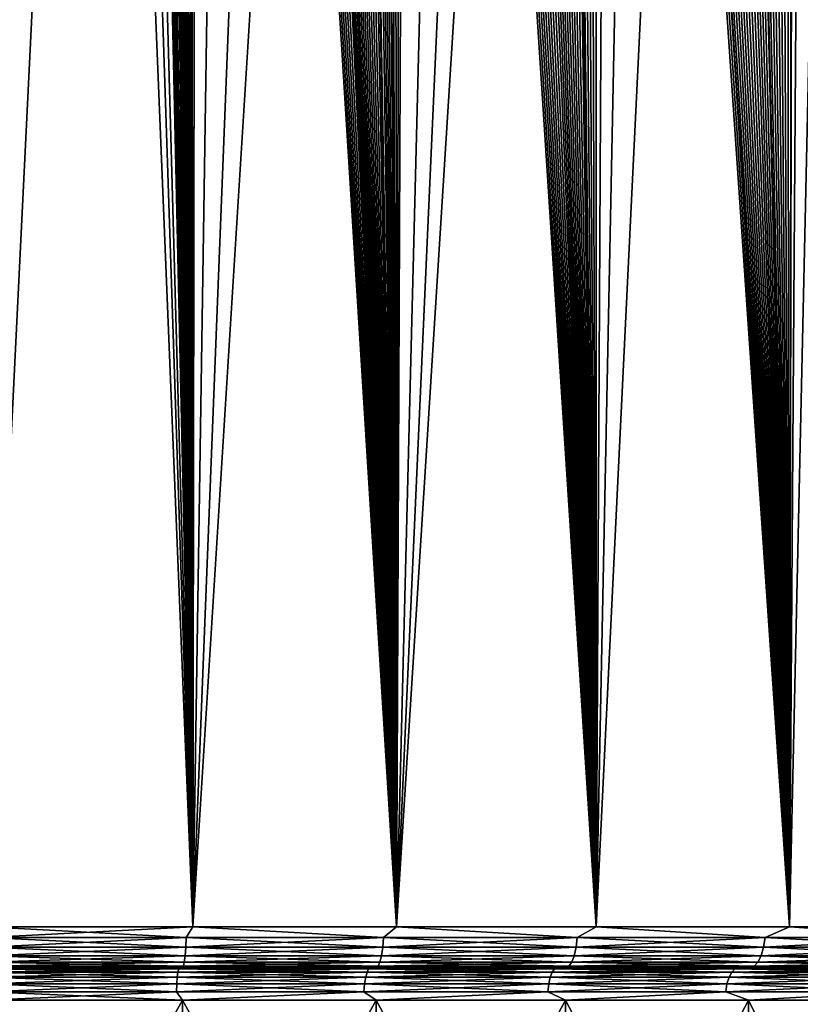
# Model space of a CAD drawing. Header units: metres. Extents: x -92 to 264, y -100 to 50.
# Tile 210 of 656: x 0 to 10, y -64 to -52. Entities that reach past the tile are written whole.
import ezdxf

# ---------------------------------------------------------------- set-up
doc = ezdxf.new("R2010")
doc.units = ezdxf.units.M
doc.layers.add('solid_21062050_01', color=7, linetype='CONTINUOUS')

msp = doc.modelspace()

# ---------------------------------------------------------------- linework, layer by layer
at = {"layer": 'solid_21062050_01'}
for points in [[(0.807608, -1.072466, 20.490723), (0, -1.07707, 20.503769), (2.529191, -63, 20.375505)], [(0, -1.07707, 20.503769), (0, -63, 20.503769), (2.529191, -63, 20.375505)], [(1.615576, -22.081369, 20.451513), (0.807608, -1.072466, 20.490723), (2.529191, -63, 20.375505)], [(1.618555, -22.162535, 20.451321), (1.615576, -22.081369, 20.451513), (2.529191, -63, 20.375505)], [(1.629219, -22.252762, 20.450626), (1.618555, -22.162535, 20.451321), (2.529191, -63, 20.375505)], [(1.649341, -22.351664, 20.449305), (1.629219, -22.252762, 20.450626), (2.529191, -63, 20.375505)], [(1.680578, -22.458652, 20.44722), (1.649341, -22.351664, 20.449305), (2.529191, -63, 20.375505)], [(1.724211, -22.5732, 20.444241), (1.680578, -22.458652, 20.44722), (2.529191, -63, 20.375505)], [(1.781227, -22.69512, 20.440233), (1.724211, -22.5732, 20.444241), (2.529191, -63, 20.375505)], [(1.852278, -22.824327, 20.435057), (1.781227, -22.69512, 20.440233), (2.529191, -63, 20.375505)], [(1.937688, -22.960897, 20.428564), (1.852278, -22.824327, 20.435057), (2.529191, -63, 20.375505)], [(1.98584, -23.032024, 20.424774), (1.937688, -22.960897, 20.428564), (2.529191, -63, 20.375505)], [(2.037652, -23.105083, 20.420591), (1.98584, -23.032024, 20.424774), (2.529191, -63, 20.375505)], [(2.093132, -23.180124, 20.415991), (2.037652, -23.105083, 20.420591), (2.529191, -63, 20.375505)], [(2.15232, -23.257267, 20.410948), (2.093132, -23.180124, 20.415991), (2.529191, -63, 20.375505)], [(2.2152, -23.336475, 20.405434), (2.15232, -23.257267, 20.410948), (2.529191, -63, 20.375505)], [(2.281844, -23.417936, 20.399416), (2.2152, -23.336475, 20.405434), (2.529191, -63, 20.375505)], [(2.352238, -23.501638, 20.392864), (2.281844, -23.417936, 20.399416), (2.529191, -63, 20.375505)], [(2.426438, -23.587692, 20.385738), (2.352238, -23.501638, 20.392864), (2.529191, -63, 20.375505)], [(2.50451, -23.676249, 20.378002), (2.426438, -23.587692, 20.385738), (2.529191, -63, 20.375505)], [(2.586435, -23.767273, 20.369617), (2.50451, -23.676249, 20.378002), (2.529191, -63, 20.375505)], [(2.586435, -23.767273, 20.369617), (2.529191, -63, 20.375505), (5.032434, -63, 19.992023)], [(2.672366, -23.861013, 20.360529), (2.586435, -23.767273, 20.369617), (5.032434, -63, 19.992023)], [(2.762257, -23.957424, 20.3507), (2.672366, -23.861013, 20.360529), (5.032434, -63, 19.992023)], [(2.856255, -24.056698, 20.340071), (2.762257, -23.957424, 20.3507), (5.032434, -63, 19.992023)], [(2.954439, -24.158958, 20.328583), (2.856255, -24.056698, 20.340071), (5.032434, -63, 19.992023)], [(3.056816, -24.26421, 20.316183), (2.954439, -24.158958, 20.328583), (5.032434, -63, 19.992023)], [(3.163632, -24.372744, 20.30279), (3.056816, -24.26421, 20.316183), (5.032434, -63, 19.992023)], [(3.237249, -24.446869, 20.293287), (3.163632, -24.372744, 20.30279), (5.032434, -63, 19.992023)], [(3.312871, -24.52249, 20.283295), (3.237249, -24.446869, 20.293287), (5.032434, -63, 19.992023)], [(3.39061, -24.59972, 20.272778), (3.312871, -24.52249, 20.283295), (5.032434, -63, 19.992023)], [(3.451978, -24.660358, 20.264299), (3.39061, -24.59972, 20.272778), (5.032434, -63, 19.992023)], [(3.470426, -24.678535, 20.261721), (3.451978, -24.660358, 20.264299), (5.032434, -63, 19.992023)], [(3.552298, -24.758907, 20.250107), (3.470426, -24.678535, 20.261721), (5.032434, -63, 19.992023)], [(3.63636, -24.840969, 20.237894), (3.552298, -24.758907, 20.250107), (5.032434, -63, 19.992023)], [(3.722726, -24.924822, 20.225042), (3.63636, -24.840969, 20.237894), (5.032434, -63, 19.992023)], [(3.811267, -25.010365, 20.211546), (3.722726, -24.924822, 20.225042), (5.032434, -63, 19.992023)], [(3.902071, -25.097668, 20.197369), (3.811267, -25.010365, 20.211546), (5.032434, -63, 19.992023)], [(3.9953, -25.186874, 20.182457), (3.902071, -25.097668, 20.197369), (5.032434, -63, 19.992023)], [(4.091006, -25.278032, 20.166771), (3.9953, -25.186874, 20.182457), (5.032434, -63, 19.992023)], [(4.189055, -25.371038, 20.150307), (4.091006, -25.278032, 20.166771), (5.032434, -63, 19.992023)], [(4.289625, -25.466036, 20.133003), (4.189055, -25.371038, 20.150307), (5.032434, -63, 19.992023)], [(4.392908, -25.563177, 20.11479), (4.289625, -25.466036, 20.133003), (5.032434, -63, 19.992023)], [(4.498802, -25.662397, 20.095654), (4.392908, -25.563177, 20.11479), (5.032434, -63, 19.992023)], [(4.57992, -25.738167, 20.080677), (4.498802, -25.662397, 20.095654), (5.032434, -63, 19.992023)], [(4.662602, -25.815178, 20.065125), (4.57992, -25.738167, 20.080677), (5.032434, -63, 19.992023)], [(4.746945, -25.893499, 20.048964), (4.662602, -25.815178, 20.065125), (5.032434, -63, 19.992023)], [(4.83299, -25.973167, 20.032166), (4.746945, -25.893499, 20.048964), (5.032434, -63, 19.992023)], [(4.848822, -25.987806, 20.029041), (4.83299, -25.973167, 20.032166), (5.032434, -63, 19.992023)], [(4.920574, -26.054071, 20.014746), (4.848822, -25.987806, 20.029041), (5.032434, -63, 19.992023)], [(5.009782, -26.136272, 19.996668), (4.920574, -26.054071, 20.014746), (5.032434, -63, 19.992023)], [(5.100728, -26.219849, 19.97789), (5.009782, -26.136272, 19.996668), (5.032434, -63, 19.992023)], [(5.100728, -26.219849, 19.97789), (5.032434, -63, 19.992023), (7.484039, -63, 19.357264)], [(5.193527, -26.304876, 19.958366), (5.100728, -26.219849, 19.97789), (7.484039, -63, 19.357264)], [(5.288185, -26.391371, 19.938072), (5.193527, -26.304876, 19.958366), (7.484039, -63, 19.357264)], [(5.384532, -26.479223, 19.917021), (5.288185, -26.391371, 19.938072), (7.484039, -63, 19.357264)], [(5.482687, -26.568514, 19.895164), (5.384532, -26.479223, 19.917021), (7.484039, -63, 19.357264)], [(5.582788, -26.659325, 19.872448), (5.482687, -26.568514, 19.895164), (7.484039, -63, 19.357264)], [(5.684971, -26.751743, 19.848812), (5.582788, -26.659325, 19.872448), (7.484039, -63, 19.357264)], [(5.789186, -26.845753, 19.824242), (5.684971, -26.751743, 19.848812), (7.484039, -63, 19.357264)], [(5.895273, -26.941257, 19.798744), (5.789186, -26.845753, 19.824242), (7.484039, -63, 19.357264)], [(6.003388, -27.038355, 19.772253), (5.895273, -26.941257, 19.798744), (7.484039, -63, 19.357264)], [(6.091453, -27.117239, 19.750299), (6.003388, -27.038355, 19.772253), (7.484039, -63, 19.357264)], [(6.181004, -27.19725, 19.727625), (6.091453, -27.117239, 19.750299), (7.484039, -63, 19.357264)], [(6.268562, -27.27528, 19.705116), (6.181004, -27.19725, 19.727625), (7.484039, -63, 19.357264)], [(6.364461, -27.360615, 19.680073), (6.268562, -27.27528, 19.705116), (7.484039, -63, 19.357264)], [(6.458215, -27.443895, 19.655197), (6.364461, -27.360615, 19.680073), (7.484039, -63, 19.357264)], [(6.553437, -27.528299, 19.629534), (6.458215, -27.443895, 19.655197), (7.484039, -63, 19.357264)], [(6.650229, -27.613882, 19.603033), (6.553437, -27.528299, 19.629534), (7.484039, -63, 19.357264)], [(6.748692, -27.700693, 19.575645), (6.650229, -27.613882, 19.603033), (7.484039, -63, 19.357264)], [(6.848882, -27.788767, 19.547331), (6.748692, -27.700693, 19.575645), (7.484039, -63, 19.357264)], [(6.950545, -27.877991, 19.518139), (6.848882, -27.788767, 19.547331), (7.484039, -63, 19.357264)], [(7.053728, -27.96839, 19.488033), (6.950545, -27.877991, 19.518139), (7.484039, -63, 19.357264)], [(7.158555, -28.060017, 19.456955), (7.053728, -27.96839, 19.488033), (7.484039, -63, 19.357264)], [(7.265151, -28.152925, 19.424839), (7.158555, -28.060017, 19.456955), (7.484039, -63, 19.357264)], [(7.373638, -28.247173, 19.391621), (7.265151, -28.152925, 19.424839), (7.484039, -63, 19.357264)], [(7.484101, -28.3428, 19.357244), (7.373638, -28.247173, 19.391621), (7.484039, -63, 19.357264)], [(10.630312, -28.262224, -27.123569), (12.132521, -63, -26.354912), (9.858859, -63, -27.470192)], [(10.096617, -28.854662, -27.366699), (10.630312, -28.262224, -27.123569), (9.858859, -63, -27.470192)], [(7.484101, -28.3428, 19.357244), (7.484039, -63, 19.357264), (9.85886, -63, 18.47773)], [(7.577428, -28.42346, 19.327761), (7.484101, -28.3428, 19.357244), (9.85886, -63, 18.47773)], [(7.671914, -28.505003, 19.297503), (7.577428, -28.42346, 19.327761), (9.85886, -63, 18.47773)], [(7.689631, -28.520275, 19.291782), (7.671914, -28.505003, 19.297503), (9.85886, -63, 18.47773)], [(7.767651, -28.58746, 19.26642), (7.689631, -28.520275, 19.291782), (9.85886, -63, 18.47773)], [(7.864728, -28.670864, 19.234468), (7.767651, -28.58746, 19.26642), (9.85886, -63, 18.47773)], [(7.963237, -28.755249, 19.201593), (7.864728, -28.670864, 19.234468), (9.85886, -63, 18.47773)], [(8.063266, -28.840649, 19.167746), (7.963237, -28.755249, 19.201593), (9.85886, -63, 18.47773)], [(8.164897, -28.927095, 19.132872), (8.063266, -28.840649, 19.167746), (9.85886, -63, 18.47773)], [(9.930309, -29.018612, -27.439398), (10.096617, -28.854662, -27.366699), (9.858859, -63, -27.470192)], [(8.267888, -29.014523, 19.097033), (8.164897, -28.927095, 19.132872), (9.85886, -63, 18.47773)], [(8.372154, -29.102903, 19.060234), (8.267888, -29.014523, 19.097033), (9.85886, -63, 18.47773)], [(9.102906, -29.72447, -27.780067), (9.930309, -29.018612, -27.439398), (9.858859, -63, -27.470192)], [(8.477813, -29.19227, 19.022415), (8.372154, -29.102903, 19.060234), (9.85886, -63, 18.47773)], [(8.584979, -29.282656, 18.983509), (8.477813, -29.19227, 19.022415), (9.85886, -63, 18.47773)], [(8.693769, -29.37409, 18.943445), (8.584979, -29.282656, 18.983509), (9.85886, -63, 18.47773)], [(8.788395, -29.453325, 18.908131), (8.693769, -29.37409, 18.943445), (9.85886, -63, 18.47773)], [(8.884367, -29.533373, 18.871868), (8.788395, -29.453325, 18.908131), (9.85886, -63, 18.47773)], [(8.981692, -29.614244, 18.834633), (8.884367, -29.533373, 18.871868), (9.85886, -63, 18.47773)], [(9.080059, -29.695877, 18.796526), (8.981692, -29.614244, 18.834633), (9.85886, -63, 18.47773)], [(9.102906, -29.72447, -27.780067), (9.858859, -63, -27.470192), (7.484039, -63, -28.349724)], [(8.144034, -30.36755, -28.13253), (9.102906, -29.72447, -27.780067), (7.484039, -63, -28.349724)], [(9.103132, -29.71501, 18.787519), (9.080059, -29.695877, 18.796526), (9.85886, -63, 18.47773)], [(9.179501, -29.778275, 18.757517), (9.103132, -29.71501, 18.787519), (9.85886, -63, 18.47773)], [(9.280115, -29.861454, 18.717546), (9.179501, -29.778275, 18.757517), (9.85886, -63, 18.47773)], [(9.382001, -29.945435, 18.676558), (9.280115, -29.861454, 18.717546), (9.85886, -63, 18.47773)], [(9.485252, -30.030231, 18.634485), (9.382001, -29.945435, 18.676558), (9.85886, -63, 18.47773)], [(9.589965, -30.115866, 18.591269), (9.485252, -30.030231, 18.634485), (9.85886, -63, 18.47773)], [(9.696233, -30.202351, 18.546839), (9.589965, -30.115866, 18.591269), (9.85886, -63, 18.47773)], [(9.80415, -30.289707, 18.501131), (9.696233, -30.202351, 18.546839), (9.85886, -63, 18.47773)], [(9.913457, -30.377914, 18.454226), (9.80415, -30.289707, 18.501131), (9.85886, -63, 18.47773)], [(7.658526, -30.638628, -28.294275), (8.144034, -30.36755, -28.13253), (7.484039, -63, -28.349724)], [(9.913457, -30.377914, 18.454226), (9.85886, -63, 18.47773), (12.132522, -63, 17.36245)], [(10.023926, -30.466948, 18.406191), (9.913457, -30.377914, 18.454226), (12.132522, -63, 17.36245)], [(7.052505, -30.935223, -28.480854), (7.658526, -30.638628, -28.294275), (7.484039, -63, -28.349724)], [(7.052505, -30.935223, -28.480854), (7.484039, -63, -28.349724), (5.032434, -63, -28.984484)], [(6.457175, -31.187443, -28.647936), (7.052505, -30.935223, -28.480854), (5.032434, -63, -28.984484)], [(5.82923, -31.416578, -28.807135), (6.457175, -31.187443, -28.647936), (5.032434, -63, -28.984484)], [(5.169127, -31.621832, -28.955996), (5.82923, -31.416578, -28.807135), (5.032434, -63, -28.984484)], [(4.477622, -31.80216, -29.09198), (5.169127, -31.621832, -28.955996), (5.032434, -63, -28.984484)], [(4.477622, -31.80216, -29.09198), (5.032434, -63, -28.984484), (2.529191, -63, -29.367966)], [(3.756184, -31.955986, -29.21244), (4.477622, -31.80216, -29.09198), (2.529191, -63, -29.367966)], [(3.005246, -32.083076, -29.314943), (3.756184, -31.955986, -29.21244), (2.529191, -63, -29.367966)], [(1.509627, -32.248524, -29.450609), (3.005246, -32.083076, -29.314943), (2.529191, -63, -29.367966)], [(1.509627, -32.248524, -29.450609), (2.529191, -63, -29.367966), (0, -63, -29.496231)], [(0, -32.304062, -29.496231), (1.509627, -32.248524, -29.450609), (0, -63, -29.496231)], [(0, -63.128902, -29.479328), (0, -63, -29.496231), (2.529191, -63, -29.367966)], [(0, -63.128902, -29.479328), (2.529191, -63, -29.367966), (2.448772, -63.128902, -29.359028)], [(2.448772, -63.128902, 20.366568), (2.529191, -63, 20.375505), (0, -63, 20.503769)], [(2.448772, -63.128902, 20.366568), (0, -63, 20.503769), (0, -63.128902, 20.486868)], [(2.448772, -63.128902, -29.359028), (2.529191, -63, -29.367966), (4.87396, -63.128902, -28.999285)], [(4.87396, -63.128902, 20.006824), (2.529191, -63, 20.375505), (2.448772, -63.128902, 20.366568)], [(4.87396, -63.128902, -28.999285), (2.529191, -63, -29.367966), (5.032434, -63, -28.984484)], [(4.87396, -63.128902, 20.006824), (5.032434, -63, 19.992023), (2.529191, -63, 20.375505)], [(4.87396, -63.128902, -28.999285), (5.032434, -63, -28.984484), (7.252211, -63.128902, -28.403564)], [(7.252211, -63.128902, 19.411104), (5.032434, -63, 19.992023), (4.87396, -63.128902, 20.006824)], [(7.252211, -63.128902, -28.403564), (5.032434, -63, -28.984484), (7.484039, -63, -28.349724)], [(7.252211, -63.128902, 19.411104), (7.484039, -63, 19.357264), (5.032434, -63, 19.992023)], [(7.252211, -63.128902, -28.403564), (7.484039, -63, -28.349724), (9.560617, -63.128902, -27.577602)], [(9.560617, -63.128902, 18.585142), (7.484039, -63, 19.357264), (7.252211, -63.128902, 19.411104)], [(9.560617, -63.128902, -27.577602), (7.484039, -63, -28.349724), (9.858859, -63, -27.470192)], [(9.560617, -63.128902, 18.585142), (9.85886, -63, 18.47773), (7.484039, -63, 19.357264)], [(9.560617, -63.128902, -27.577602), (9.858859, -63, -27.470192), (11.776951, -63.128902, -26.529356)], [(11.776951, -63.128902, 17.536896), (9.85886, -63, 18.47773), (9.560617, -63.128902, 18.585142)], [(11.776951, -63.128902, -26.529356), (9.858859, -63, -27.470192), (12.132521, -63, -26.354912)], [(11.776951, -63.128902, 17.536896), (12.132522, -63, 17.36245), (9.85886, -63, 18.47773)], [(0, -63.128902, 20.486868), (0, -63.24966, 20.436979), (2.443882, -63.24966, 20.316919)], [(2.448772, -63.128902, 20.366568), (0, -63.128902, 20.486868), (2.443882, -63.24966, 20.316919)], [(2.448772, -63.128902, -29.359028), (2.443882, -63.24966, -29.30938), (0, -63.24966, -29.42944)], [(0, -63.128902, -29.479328), (2.448772, -63.128902, -29.359028), (0, -63.24966, -29.42944)], [(2.448772, -63.128902, 20.366568), (2.443882, -63.24966, 20.316919), (4.864228, -63.24966, 19.957893)], [(4.87396, -63.128902, -28.999285), (4.864228, -63.24966, -28.950354), (2.443882, -63.24966, -29.30938)], [(2.448772, -63.128902, -29.359028), (4.87396, -63.128902, -28.999285), (2.443882, -63.24966, -29.30938)], [(4.87396, -63.128902, 20.006824), (2.448772, -63.128902, 20.366568), (4.864228, -63.24966, 19.957893)], [(4.87396, -63.128902, 20.006824), (4.864228, -63.24966, 19.957893), (7.237729, -63.24966, 19.363363)], [(7.252211, -63.128902, -28.403564), (7.237729, -63.24966, -28.355824), (4.864228, -63.24966, -28.950354)], [(4.87396, -63.128902, -28.999285), (7.252211, -63.128902, -28.403564), (4.864228, -63.24966, -28.950354)], [(7.252211, -63.128902, 19.411104), (4.87396, -63.128902, 20.006824), (7.237729, -63.24966, 19.363363)], [(7.252211, -63.128902, 19.411104), (7.237729, -63.24966, 19.363363), (9.541526, -63.24966, 18.539051)], [(9.560617, -63.128902, -27.577602), (9.541526, -63.24966, -27.531511), (7.237729, -63.24966, -28.355824)], [(7.252211, -63.128902, -28.403564), (9.560617, -63.128902, -27.577602), (7.237729, -63.24966, -28.355824)], [(9.560617, -63.128902, 18.585142), (7.252211, -63.128902, 19.411104), (9.541526, -63.24966, 18.539051)], [(9.560617, -63.128902, 18.585142), (9.541526, -63.24966, 18.539051), (11.753433, -63.24966, 17.492897)], [(11.776951, -63.128902, -26.529356), (11.753433, -63.24966, -26.485357), (9.541526, -63.24966, -27.531511)], [(9.560617, -63.128902, -27.577602), (11.776951, -63.128902, -26.529356), (9.541526, -63.24966, -27.531511)], [(11.776951, -63.128902, 17.536896), (9.560617, -63.128902, 18.585142), (11.753433, -63.24966, 17.492897)], [(0, -63.24966, 20.436979), (0, -63.353367, 20.357508), (2.436092, -63.353367, 20.237831)], [(2.443882, -63.24966, 20.316919), (0, -63.24966, 20.436979), (2.436092, -63.353367, 20.237831)], [(2.443882, -63.24966, -29.30938), (2.436092, -63.353367, -29.230291), (0, -63.353367, -29.349968)], [(0, -63.24966, -29.42944), (2.443882, -63.24966, -29.30938), (0, -63.353367, -29.349968)], [(2.443882, -63.24966, 20.316919), (2.436092, -63.353367, 20.237831), (4.848724, -63.353367, 19.879951)], [(4.864228, -63.24966, -28.950354), (4.848724, -63.353367, -28.872412), (2.436092, -63.353367, -29.230291)], [(2.443882, -63.24966, -29.30938), (4.864228, -63.24966, -28.950354), (2.436092, -63.353367, -29.230291)], [(4.864228, -63.24966, 19.957893), (2.443882, -63.24966, 20.316919), (4.848724, -63.353367, 19.879951)], [(4.864228, -63.24966, 19.957893), (4.848724, -63.353367, 19.879951), (7.214659, -63.353367, 19.287315)], [(7.237729, -63.24966, -28.355824), (7.214659, -63.353367, -28.279776), (4.848724, -63.353367, -28.872412)], [(4.864228, -63.24966, -28.950354), (7.237729, -63.24966, -28.355824), (4.848724, -63.353367, -28.872412)], [(7.237729, -63.24966, 19.363363), (4.864228, -63.24966, 19.957893), (7.214659, -63.353367, 19.287315)], [(7.237729, -63.24966, 19.363363), (7.214659, -63.353367, 19.287315), (9.511114, -63.353367, 18.46563)], [(9.541526, -63.24966, -27.531511), (9.511114, -63.353367, -27.45809), (7.214659, -63.353367, -28.279776)], [(7.237729, -63.24966, -28.355824), (9.541526, -63.24966, -27.531511), (7.214659, -63.353367, -28.279776)], [(9.541526, -63.24966, 18.539051), (7.237729, -63.24966, 19.363363), (9.511114, -63.353367, 18.46563)], [(9.541526, -63.24966, 18.539051), (9.511114, -63.353367, 18.46563), (11.715971, -63.353367, 17.42281)], [(11.753433, -63.24966, -26.485357), (11.715971, -63.353367, -26.41527), (9.511114, -63.353367, -27.45809)], [(9.541526, -63.24966, -27.531511), (11.753433, -63.24966, -26.485357), (9.511114, -63.353367, -27.45809)], [(11.753433, -63.24966, 17.492897), (9.541526, -63.24966, 18.539051), (11.715971, -63.353367, 17.42281)], [(0, -63.353367, 20.357508), (0, -63.432949, 20.253883), (2.425935, -63.432949, 20.134705)], [(2.436092, -63.353367, 20.237831), (0, -63.353367, 20.357508), (2.425935, -63.432949, 20.134705)], [(2.436092, -63.353367, -29.230291), (2.425935, -63.432949, -29.127165), (0, -63.432949, -29.246344)], [(0, -63.353367, -29.349968), (2.436092, -63.353367, -29.230291), (0, -63.432949, -29.246344)], [(2.436092, -63.353367, 20.237831), (2.425935, -63.432949, 20.134705), (4.828507, -63.432949, 19.778316)], [(4.848724, -63.353367, -28.872412), (4.828507, -63.432949, -28.770777), (2.425935, -63.432949, -29.127165)], [(2.436092, -63.353367, -29.230291), (4.848724, -63.353367, -28.872412), (2.425935, -63.432949, -29.127165)], [(4.848724, -63.353367, 19.879951), (2.436092, -63.353367, 20.237831), (4.828507, -63.432949, 19.778316)], [(4.848724, -63.353367, 19.879951), (4.828507, -63.432949, 19.778316), (7.184579, -63.432949, 19.188152)], [(7.214659, -63.353367, -28.279776), (7.184579, -63.432949, -28.180613), (4.828507, -63.432949, -28.770777)], [(4.848724, -63.353367, -28.872412), (7.214659, -63.353367, -28.279776), (4.828507, -63.432949, -28.770777)], [(7.214659, -63.353367, 19.287315), (4.848724, -63.353367, 19.879951), (7.184579, -63.432949, 19.188152)], [(7.214659, -63.353367, 19.287315), (7.184579, -63.432949, 19.188152), (9.471458, -63.432949, 18.369892)], [(9.511114, -63.353367, -27.45809), (9.471458, -63.432949, -27.362354), (7.184579, -63.432949, -28.180613)], [(7.214659, -63.353367, -28.279776), (9.511114, -63.353367, -27.45809), (7.184579, -63.432949, -28.180613)], [(9.511114, -63.353367, 18.46563), (7.214659, -63.353367, 19.287315), (9.471458, -63.432949, 18.369892)], [(9.511114, -63.353367, 18.46563), (9.471458, -63.432949, 18.369892), (11.667123, -63.432949, 17.331421)], [(11.715971, -63.353367, -26.41527), (11.667123, -63.432949, -26.323881), (9.471458, -63.432949, -27.362354)], [(9.511114, -63.353367, -27.45809), (11.715971, -63.353367, -26.41527), (9.471458, -63.432949, -27.362354)], [(11.715971, -63.353367, 17.42281), (9.511114, -63.353367, 18.46563), (11.667123, -63.432949, 17.331421)], [(0, -63.432949, 20.253883), (0, -63.482964, 20.133179), (2.414104, -63.482964, 20.014582)], [(2.425935, -63.432949, 20.134705), (0, -63.432949, 20.253883), (2.414104, -63.482964, 20.014582)], [(2.425935, -63.432949, -29.127165), (2.414104, -63.482964, -29.007042), (0, -63.482964, -29.125639)], [(0, -63.432949, -29.246344), (2.425935, -63.432949, -29.127165), (0, -63.482964, -29.125639)], [(0, -63.482964, 20.133179), (0, -63.5, 20.003769), (1.278031, -63.5, 19.970461)], [(2.414104, -63.482964, 20.014582), (0, -63.482964, 20.133179), (1.278031, -63.5, 19.970461)], [(2.414104, -63.482964, -29.007042), (1.277993, -63.5, -28.962923), (0, -63.5, -28.996231)], [(0, -63.482964, -29.125639), (2.414104, -63.482964, -29.007042), (0, -63.5, -28.996231)], [(2.439321, -63.5, 18.776232), (1.278031, -63.5, 19.970461), (0, -63.5, 20.003769)], [(0, -63.5, 18.90377), (2.439321, -63.5, 18.776232), (0, -63.5, 20.003769)], [(0, -63.5, -27.896231), (0, -63.5, -28.996231), (1.277993, -63.5, -28.962923)], [(2.439334, -63.5, -27.768692), (0, -63.5, -27.896231), (1.277993, -63.5, -28.962923)], [(0, -63.513523, -27.793108), (0, -63.5, -27.896231), (2.439334, -63.5, -27.768692)], [(0, -63.513523, -27.793108), (2.439334, -63.5, -27.768692), (2.356906, -63.513523, -27.673578)], [(2.356906, -63.513523, 18.681118), (2.439321, -63.5, 18.776232), (0, -63.5, 18.90377)], [(2.356906, -63.513523, 18.681118), (0, -63.5, 18.90377), (0, -63.513523, 18.800648)], [(2.414104, -63.482964, -29.007042), (2.553959, -63.5, -28.862701), (1.277993, -63.5, -28.962923)], [(2.439334, -63.5, -27.768692), (1.277993, -63.5, -28.962923), (2.553959, -63.5, -28.862701)], [(2.414104, -63.482964, 20.014582), (1.278031, -63.5, 19.970461), (2.554034, -63.5, 19.870232)], [(2.439321, -63.5, 18.776232), (2.554034, -63.5, 19.870232), (1.278031, -63.5, 19.970461)], [(2.356906, -63.513523, -27.673578), (2.439334, -63.5, -27.768692), (4.689627, -63.513523, -27.316219)], [(4.689627, -63.513523, 18.323759), (2.439321, -63.5, 18.776232), (2.356906, -63.513523, 18.681118)], [(2.425935, -63.432949, 20.134705), (2.414104, -63.482964, 20.014582), (4.804959, -63.482964, 19.659931)], [(4.828507, -63.432949, -28.770777), (4.804959, -63.482964, -28.652393), (2.414104, -63.482964, -29.007042)], [(2.425935, -63.432949, -29.127165), (4.828507, -63.432949, -28.770777), (2.414104, -63.482964, -29.007042)], [(2.414104, -63.482964, 20.014582), (2.554034, -63.5, 19.870232), (3.82576, -63.5, 19.70322)], [(4.804959, -63.482964, 19.659931), (2.414104, -63.482964, 20.014582), (3.82576, -63.5, 19.70322)], [(2.414104, -63.482964, -29.007042), (4.804959, -63.482964, -28.652393), (2.553959, -63.5, -28.862701)], [(4.828507, -63.432949, 19.778316), (2.425935, -63.432949, 20.134705), (4.804959, -63.482964, 19.659931)], [(2.439321, -63.5, 18.776232), (4.859278, -63.5, 18.393646), (2.554034, -63.5, 19.870232)], [(4.689627, -63.513523, 18.323759), (4.859278, -63.5, 18.393646), (2.439321, -63.5, 18.776232)], [(2.439334, -63.5, -27.768692), (2.553959, -63.5, -28.862701), (3.825653, -63.5, -28.695698)], [(4.859301, -63.5, -27.386101), (2.439334, -63.5, -27.768692), (3.825653, -63.5, -28.695698)], [(4.689627, -63.513523, -27.316219), (2.439334, -63.5, -27.768692), (4.859301, -63.5, -27.386101)], [(4.804959, -63.482964, -28.652393), (3.825653, -63.5, -28.695698), (2.553959, -63.5, -28.862701)], [(4.859278, -63.5, 18.393646), (3.82576, -63.5, 19.70322), (2.554034, -63.5, 19.870232)], [(4.804959, -63.482964, -28.652393), (5.087665, -63.5, -28.462135), (3.825653, -63.5, -28.695698)], [(4.859301, -63.5, -27.386101), (3.825653, -63.5, -28.695698), (5.087665, -63.5, -28.462135)], [(4.804959, -63.482964, 19.659931), (3.82576, -63.5, 19.70322), (5.087783, -63.5, 19.46965)], [(4.859278, -63.5, 18.393646), (5.087783, -63.5, 19.46965), (3.82576, -63.5, 19.70322)], [(4.689627, -63.513523, -27.316219), (4.859301, -63.5, -27.386101), (6.974226, -63.513523, -26.724695)], [(6.974226, -63.513523, 17.732235), (4.859278, -63.5, 18.393646), (4.689627, -63.513523, 18.323759)], [(4.828507, -63.432949, 19.778316), (4.804959, -63.482964, 19.659931), (7.14954, -63.482964, 19.072645)], [(7.184579, -63.432949, -28.180613), (7.14954, -63.482964, -28.065105), (4.804959, -63.482964, -28.652393)], [(4.828507, -63.432949, -28.770777), (7.184579, -63.432949, -28.180613), (4.804959, -63.482964, -28.652393)], [(4.804959, -63.482964, 19.659931), (5.087783, -63.5, 19.46965), (6.335097, -63.5, 19.17054)], [(7.14954, -63.482964, 19.072645), (4.804959, -63.482964, 19.659931), (6.335097, -63.5, 19.17054)], [(4.804959, -63.482964, -28.652393), (7.14954, -63.482964, -28.065105), (5.087665, -63.5, -28.462135)], [(7.184579, -63.432949, 19.188152), (4.828507, -63.432949, 19.778316), (7.14954, -63.482964, 19.072645)], [(4.859278, -63.5, 18.393646), (7.225294, -63.5, 17.760342), (5.087783, -63.5, 19.46965)], [(6.974226, -63.513523, 17.732235), (7.225294, -63.5, 17.760342), (4.859278, -63.5, 18.393646)], [(4.859301, -63.5, -27.386101), (5.087665, -63.5, -28.462135), (6.334972, -63.5, -28.163033)], [(7.225319, -63.5, -26.752792), (4.859301, -63.5, -27.386101), (6.334972, -63.5, -28.163033)], [(6.974226, -63.513523, -26.724695), (4.859301, -63.5, -27.386101), (7.225319, -63.5, -26.752792)], [(7.14954, -63.482964, -28.065105), (6.334972, -63.5, -28.163033), (5.087665, -63.5, -28.462135)], [(7.225294, -63.5, 17.760342), (6.335097, -63.5, 19.17054), (5.087783, -63.5, 19.46965)], [(7.14954, -63.482964, -28.065105), (7.564903, -63.5, -27.799065), (6.334972, -63.5, -28.163033)], [(7.225319, -63.5, -26.752792), (6.334972, -63.5, -28.163033), (7.564903, -63.5, -27.799065)], [(7.14954, -63.482964, 19.072645), (6.335097, -63.5, 19.17054), (7.565031, -63.5, 18.806562)], [(7.225294, -63.5, 17.760342), (7.565031, -63.5, 18.806562), (6.335097, -63.5, 19.17054)], [(6.974226, -63.513523, -26.724695), (7.225319, -63.5, -26.752792), (9.18726, -63.513523, -25.905077)], [(9.18726, -63.513523, 16.912617), (7.225294, -63.5, 17.760342), (6.974226, -63.513523, 17.732235)], [(7.184579, -63.432949, 19.188152), (7.14954, -63.482964, 19.072645), (9.425267, -63.482964, 18.258377)], [(9.471458, -63.432949, -27.362354), (9.425267, -63.482964, -27.250837), (7.14954, -63.482964, -28.065105)], [(7.184579, -63.432949, -28.180613), (9.471458, -63.432949, -27.362354), (7.14954, -63.482964, -28.065105)], [(7.14954, -63.482964, 19.072645), (7.565031, -63.5, 18.806562), (8.774809, -63.5, 18.378477)], [(9.425267, -63.482964, 18.258377), (7.14954, -63.482964, 19.072645), (8.774809, -63.5, 18.378477)], [(7.14954, -63.482964, -28.065105), (9.425267, -63.482964, -27.250837), (7.564903, -63.5, -27.799065)], [(9.471458, -63.432949, 18.369892), (7.184579, -63.432949, 19.188152), (9.425267, -63.482964, 18.258377)], [(7.225294, -63.5, 17.760342), (9.512769, -63.5, 16.882879), (7.565031, -63.5, 18.806562)], [(9.18726, -63.513523, 16.912617), (9.512769, -63.5, 16.882879), (7.225294, -63.5, 17.760342)], [(7.225319, -63.5, -26.752792), (7.564903, -63.5, -27.799065), (8.774685, -63.5, -27.370985)], [(9.512793, -63.5, -25.87533), (7.225319, -63.5, -26.752792), (8.774685, -63.5, -27.370985)], [(9.18726, -63.513523, -25.905077), (7.225319, -63.5, -26.752792), (9.512793, -63.5, -25.87533)], [(9.425267, -63.482964, -27.250837), (8.774685, -63.5, -27.370985), (7.564903, -63.5, -27.799065)], [(9.512769, -63.5, 16.882879), (8.774809, -63.5, 18.378477), (7.565031, -63.5, 18.806562)], [(9.425267, -63.482964, -27.250837), (9.959909, -63.5, -26.88036), (8.774685, -63.5, -27.370985)], [(9.512793, -63.5, -25.87533), (8.774685, -63.5, -27.370985), (9.959909, -63.5, -26.88036)], [(9.425267, -63.482964, 18.258377), (8.774809, -63.5, 18.378477), (9.96003, -63.5, 17.887846)], [(9.512769, -63.5, 16.882879), (9.96003, -63.5, 17.887846), (8.774809, -63.5, 18.378477)], [(9.18726, -63.513523, -25.905077), (9.512793, -63.5, -25.87533), (11.30602, -63.513523, -24.865776)], [(11.30602, -63.513523, 15.873316), (9.512769, -63.5, 16.882879), (9.18726, -63.513523, 16.912617)], [(9.471458, -63.432949, 18.369892), (9.425267, -63.482964, 18.258377), (11.610223, -63.482964, 17.22497)], [(11.667123, -63.432949, -26.323881), (11.610223, -63.482964, -26.21743), (9.425267, -63.482964, -27.250837)], [(9.471458, -63.432949, -27.362354), (11.667123, -63.432949, -26.323881), (9.425267, -63.482964, -27.250837)], [(9.425267, -63.482964, 18.258377), (9.96003, -63.5, 17.887846), (11.117993, -63.5, 17.335855)], [(11.610223, -63.482964, 17.22497), (9.425267, -63.482964, 18.258377), (11.117993, -63.5, 17.335855)], [(9.425267, -63.482964, -27.250837), (11.610223, -63.482964, -26.21743), (9.959909, -63.5, -26.88036)], [(11.667123, -63.432949, 17.331421), (9.471458, -63.432949, 18.369892), (11.610223, -63.482964, 17.22497)], [(9.512769, -63.5, 16.882879), (11.695951, -63.5, 15.771095), (9.96003, -63.5, 17.887846)], [(11.30602, -63.513523, 15.873316), (11.695951, -63.5, 15.771095), (9.512769, -63.5, 16.882879)], [(9.512793, -63.5, -25.87533), (9.959909, -63.5, -26.88036), (11.117878, -63.5, -26.328375)], [(11.695974, -63.5, -24.763542), (9.512793, -63.5, -25.87533), (11.117878, -63.5, -26.328375)], [(11.30602, -63.513523, -24.865776), (9.512793, -63.5, -25.87533), (11.695974, -63.5, -24.763542)], [(11.610223, -63.482964, -26.21743), (11.117878, -63.5, -26.328375), (9.959909, -63.5, -26.88036)], [(11.695951, -63.5, 15.771095), (11.117993, -63.5, 17.335855), (9.96003, -63.5, 17.887846)], [(0, -63.513523, 18.800648), (0, -63.553432, 18.704042), (2.347133, -63.553432, 18.585009)], [(2.356906, -63.513523, 18.681118), (0, -63.513523, 18.800648), (2.347133, -63.553432, 18.585009)], [(2.356906, -63.513523, -27.673578), (2.347133, -63.553432, -27.577469), (0, -63.553432, -27.696503)], [(0, -63.513523, -27.793108), (2.356906, -63.513523, -27.673578), (0, -63.553432, -27.696503)], [(0, -63.553432, 18.704042), (0, -63.617008, 18.621075), (2.338739, -63.617008, 18.502468)], [(2.347133, -63.553432, 18.585009), (0, -63.553432, 18.704042), (2.338739, -63.617008, 18.502468)], [(2.347133, -63.553432, -27.577469), (2.338739, -63.617008, -27.494928), (0, -63.617008, -27.613535)], [(0, -63.553432, -27.696503), (2.347133, -63.553432, -27.577469), (0, -63.617008, -27.613535)], [(0, -63.617008, 18.621075), (0, -63.699909, 18.557411), (2.332298, -63.699909, 18.439131)], [(2.338739, -63.617008, 18.502468), (0, -63.617008, 18.621075), (2.332298, -63.699909, 18.439131)], [(2.338739, -63.617008, -27.494928), (2.332298, -63.699909, -27.431591), (0, -63.699909, -27.549873)], [(0, -63.617008, -27.613535), (2.338739, -63.617008, -27.494928), (0, -63.699909, -27.549873)], [(2.338739, -63.617008, 18.502468), (2.332298, -63.699909, 18.439131), (4.640664, -63.699909, 18.085503)], [(4.65348, -63.617008, -27.140324), (4.640664, -63.699909, -27.077963), (2.332298, -63.699909, -27.431591)], [(2.338739, -63.617008, -27.494928), (4.65348, -63.617008, -27.140324), (2.332298, -63.699909, -27.431591)], [(2.347133, -63.553432, 18.585009), (2.338739, -63.617008, 18.502468), (4.65348, -63.617008, 18.147863)], [(4.67018, -63.553432, -27.221592), (4.65348, -63.617008, -27.140324), (2.338739, -63.617008, -27.494928)], [(2.347133, -63.553432, -27.577469), (4.67018, -63.553432, -27.221592), (2.338739, -63.617008, -27.494928)], [(4.65348, -63.617008, 18.147863), (2.338739, -63.617008, 18.502468), (4.640664, -63.699909, 18.085503)], [(2.356906, -63.513523, 18.681118), (2.347133, -63.553432, 18.585009), (4.67018, -63.553432, 18.229132)], [(4.689627, -63.513523, -27.316219), (4.67018, -63.553432, -27.221592), (2.347133, -63.553432, -27.577469)], [(2.356906, -63.513523, -27.673578), (4.689627, -63.513523, -27.316219), (2.347133, -63.553432, -27.577469)], [(4.67018, -63.553432, 18.229132), (2.347133, -63.553432, 18.585009), (4.65348, -63.617008, 18.147863)], [(4.689627, -63.513523, 18.323759), (2.356906, -63.513523, 18.681118), (4.67018, -63.553432, 18.229132)], [(4.65348, -63.617008, 18.147863), (4.640664, -63.699909, 18.085503), (6.90141, -63.699909, 17.500154)], [(6.920469, -63.617008, -26.553358), (6.90141, -63.699909, -26.492615), (4.640664, -63.699909, -27.077963)], [(4.65348, -63.617008, -27.140324), (6.920469, -63.617008, -26.553358), (4.640664, -63.699909, -27.077963)], [(4.67018, -63.553432, 18.229132), (4.65348, -63.617008, 18.147863), (6.920469, -63.617008, 17.560898)], [(6.945306, -63.553432, -26.632521), (6.920469, -63.617008, -26.553358), (4.65348, -63.617008, -27.140324)], [(4.67018, -63.553432, -27.221592), (6.945306, -63.553432, -26.632521), (4.65348, -63.617008, -27.140324)], [(6.920469, -63.617008, 17.560898), (4.65348, -63.617008, 18.147863), (6.90141, -63.699909, 17.500154)], [(4.689627, -63.513523, 18.323759), (4.67018, -63.553432, 18.229132), (6.945306, -63.553432, 17.64006)], [(6.974226, -63.513523, -26.724695), (6.945306, -63.553432, -26.632521), (4.67018, -63.553432, -27.221592)], [(4.689627, -63.513523, -27.316219), (6.974226, -63.513523, -26.724695), (4.67018, -63.553432, -27.221592)], [(6.945306, -63.553432, 17.64006), (4.67018, -63.553432, 18.229132), (6.920469, -63.617008, 17.560898)], [(6.974226, -63.513523, 17.732235), (4.689627, -63.513523, 18.323759), (6.945306, -63.553432, 17.64006)], [(6.920469, -63.617008, 17.560898), (6.90141, -63.699909, 17.500154), (9.091339, -63.699909, 16.689095)], [(9.116445, -63.617008, -25.740059), (9.091339, -63.699909, -25.681555), (6.90141, -63.699909, -26.492615)], [(6.920469, -63.617008, -26.553358), (9.116445, -63.617008, -25.740059), (6.90141, -63.699909, -26.492615)], [(6.945306, -63.553432, 17.64006), (6.920469, -63.617008, 17.560898), (9.116445, -63.617008, 16.747599)], [(9.149163, -63.553432, -25.816301), (9.116445, -63.617008, -25.740059), (6.920469, -63.617008, -26.553358)], [(6.945306, -63.553432, -26.632521), (9.149163, -63.553432, -25.816301), (6.920469, -63.617008, -26.553358)], [(9.116445, -63.617008, 16.747599), (6.920469, -63.617008, 17.560898), (9.091339, -63.699909, 16.689095)], [(6.974226, -63.513523, 17.732235), (6.945306, -63.553432, 17.64006), (9.149163, -63.553432, 16.823841)], [(9.18726, -63.513523, -25.905077), (9.149163, -63.553432, -25.816301), (6.945306, -63.553432, -26.632521)], [(6.974226, -63.513523, -26.724695), (9.18726, -63.513523, -25.905077), (6.945306, -63.553432, -26.632521)], [(9.149163, -63.553432, 16.823841), (6.945306, -63.553432, 17.64006), (9.116445, -63.617008, 16.747599)], [(9.18726, -63.513523, 16.912617), (6.974226, -63.513523, 17.732235), (9.149163, -63.553432, 16.823841)], [(9.116445, -63.617008, 16.747599), (9.091339, -63.699909, 16.689095), (11.187978, -63.699909, 15.660644)], [(11.218874, -63.617008, -24.708769), (11.187978, -63.699909, -24.653105), (9.091339, -63.699909, -25.681555)], [(9.116445, -63.617008, -25.740059), (11.218874, -63.617008, -24.708769), (9.091339, -63.699909, -25.681555)], [(9.149163, -63.553432, 16.823841), (9.116445, -63.617008, 16.747599), (11.218874, -63.617008, 15.716308)], [(11.259137, -63.553432, -24.781309), (11.218874, -63.617008, -24.708769), (9.116445, -63.617008, -25.740059)], [(9.149163, -63.553432, -25.816301), (11.259137, -63.553432, -24.781309), (9.116445, -63.617008, -25.740059)], [(11.218874, -63.617008, 15.716308), (9.116445, -63.617008, 16.747599), (11.187978, -63.699909, 15.660644)], [(9.18726, -63.513523, 16.912617), (9.149163, -63.553432, 16.823841), (11.259137, -63.553432, 15.788849)], [(11.30602, -63.513523, -24.865776), (11.259137, -63.553432, -24.781309), (9.149163, -63.553432, -25.816301)], [(9.18726, -63.513523, -25.905077), (11.30602, -63.513523, -24.865776), (9.149163, -63.553432, -25.816301)], [(11.259137, -63.553432, 15.788849), (9.149163, -63.553432, 16.823841), (11.218874, -63.617008, 15.716308)], [(11.30602, -63.513523, 15.873316), (9.18726, -63.513523, 16.912617), (11.259137, -63.553432, 15.788849)], [(0, -63.699909, 18.557411), (0, -63.796471, 18.517399), (2.32825, -63.796471, 18.399324)], [(2.332298, -63.699909, 18.439131), (0, -63.699909, 18.557411), (2.32825, -63.796471, 18.399324)], [(2.332298, -63.699909, -27.431591), (2.32825, -63.796471, -27.391785), (0, -63.796471, -27.509859)], [(0, -63.699909, -27.549873), (2.332298, -63.699909, -27.431591), (0, -63.796471, -27.509859)], [(2.332298, -63.699909, 18.439131), (2.32825, -63.796471, 18.399324), (4.632609, -63.796471, 18.046309)], [(4.640664, -63.699909, -27.077963), (4.632609, -63.796471, -27.038769), (2.32825, -63.796471, -27.391785)], [(2.332298, -63.699909, -27.431591), (4.640664, -63.699909, -27.077963), (2.32825, -63.796471, -27.391785)], [(4.640664, -63.699909, 18.085503), (2.332298, -63.699909, 18.439131), (4.632609, -63.796471, 18.046309)], [(4.640664, -63.699909, 18.085503), (4.632609, -63.796471, 18.046309), (6.889432, -63.796471, 17.461977)], [(6.90141, -63.699909, -26.492615), (6.889432, -63.796471, -26.454437), (4.632609, -63.796471, -27.038769)], [(4.640664, -63.699909, -27.077963), (6.90141, -63.699909, -26.492615), (4.632609, -63.796471, -27.038769)], [(6.90141, -63.699909, 17.500154), (4.640664, -63.699909, 18.085503), (6.889432, -63.796471, 17.461977)], [(6.90141, -63.699909, 17.500154), (6.889432, -63.796471, 17.461977), (9.07556, -63.796471, 16.652325)], [(9.091339, -63.699909, -25.681555), (9.07556, -63.796471, -25.644785), (6.889432, -63.796471, -26.454437)], [(6.90141, -63.699909, -26.492615), (9.091339, -63.699909, -25.681555), (6.889432, -63.796471, -26.454437)], [(9.091339, -63.699909, 16.689095), (6.90141, -63.699909, 17.500154), (9.07556, -63.796471, 16.652325)], [(9.091339, -63.699909, 16.689095), (9.07556, -63.796471, 16.652325), (11.16856, -63.796471, 15.625659)], [(11.187978, -63.699909, -24.653105), (11.16856, -63.796471, -24.61812), (9.07556, -63.796471, -25.644785)], [(9.091339, -63.699909, -25.681555), (11.187978, -63.699909, -24.653105), (9.07556, -63.796471, -25.644785)], [(11.187978, -63.699909, 15.660644), (9.091339, -63.699909, 16.689095), (11.16856, -63.796471, 15.625659)], [(2.32825, -63.796471, -27.391785), (2.404138, -63.900002, -27.370235), (0, -63.900002, -27.496231)], [(0, -63.796471, -27.509859), (2.32825, -63.796471, -27.391785), (0, -63.900002, -27.496231)], [(0, -63.796471, 18.517399), (0, -63.900002, 18.503769), (2.404138, -63.900002, 18.377775)], [(2.32825, -63.796471, 18.399324), (0, -63.796471, 18.517399), (2.404138, -63.900002, 18.377775)], [(4.632609, -63.796471, 18.046309), (2.32825, -63.796471, 18.399324), (2.404138, -63.900002, 18.377775)], [(2.32825, -63.796471, -27.391785), (4.632609, -63.796471, -27.038769), (2.404138, -63.900002, -27.370235)], [(4.632609, -63.796471, 18.046309), (2.404138, -63.900002, 18.377775), (4.781942, -63.900002, 18.001171)], [(4.632609, -63.796471, -27.038769), (4.781942, -63.900002, -26.993631), (2.404138, -63.900002, -27.370235)], [(6.889432, -63.796471, 17.461977), (4.632609, -63.796471, 18.046309), (4.781942, -63.900002, 18.001171)], [(4.632609, -63.796471, -27.038769), (6.889432, -63.796471, -26.454437), (4.781942, -63.900002, -26.993631)], [(6.889432, -63.796471, 17.461977), (4.781942, -63.900002, 18.001171), (7.107355, -63.900002, 17.378082)], [(6.889432, -63.796471, -26.454437), (7.107355, -63.900002, -26.370543), (4.781942, -63.900002, -26.993631)], [(9.07556, -63.796471, 16.652325), (6.889432, -63.796471, 17.461977), (7.107355, -63.900002, 17.378082)], [(6.889432, -63.796471, -26.454437), (9.07556, -63.796471, -25.644785), (7.107355, -63.900002, -26.370543)], [(9.07556, -63.796471, 16.652325), (7.107355, -63.900002, 17.378082), (9.35491, -63.900002, 16.515329)], [(9.07556, -63.796471, -25.644785), (9.35491, -63.900002, -25.50779), (7.107355, -63.900002, -26.370543)], [(11.16856, -63.796471, 15.625659), (9.07556, -63.796471, 16.652325), (9.35491, -63.900002, 16.515329)], [(9.07556, -63.796471, -25.644785), (11.16856, -63.796471, -24.61812), (9.35491, -63.900002, -25.50779)], [(11.16856, -63.796471, 15.625659), (9.35491, -63.900002, 16.515329), (11.499975, -63.900002, 15.422368)], [(11.16856, -63.796471, -24.61812), (11.499975, -63.900002, -24.414829), (9.35491, -63.900002, -25.50779)], [(2.404138, -68.199997, 18.377775), (0, -63.900002, 18.503769), (0, -68.199997, 18.503769)], [(2.404138, -63.900002, -27.370235), (0, -68.199997, -27.496231), (0, -63.900002, -27.496231)], [(2.404138, -63.900002, -27.370235), (2.404138, -68.199997, -27.370235), (0, -68.199997, -27.496231)], [(2.404138, -63.900002, 18.377775), (0, -63.900002, 18.503769), (2.404138, -68.199997, 18.377775)], [(4.781942, -63.900002, -26.993631), (4.781942, -68.199997, -26.993631), (2.404138, -68.199997, -27.370235)], [(2.404138, -63.900002, -27.370235), (4.781942, -63.900002, -26.993631), (2.404138, -68.199997, -27.370235)], [(2.404138, -63.900002, 18.377775), (2.404138, -68.199997, 18.377775), (4.781942, -68.199997, 18.001171)], [(4.781942, -63.900002, 18.001171), (2.404138, -63.900002, 18.377775), (4.781942, -68.199997, 18.001171)], [(7.107355, -63.900002, -26.370543), (7.107355, -68.199997, -26.370543), (4.781942, -68.199997, -26.993631)], [(4.781942, -63.900002, -26.993631), (7.107355, -63.900002, -26.370543), (4.781942, -68.199997, -26.993631)], [(4.781942, -63.900002, 18.001171), (4.781942, -68.199997, 18.001171), (7.107355, -68.199997, 17.37808)], [(7.107355, -63.900002, 17.378082), (4.781942, -63.900002, 18.001171), (7.107355, -68.199997, 17.37808)], [(9.35491, -63.900002, -25.50779), (9.35491, -68.199997, -25.50779), (7.107355, -68.199997, -26.370543)], [(7.107355, -63.900002, -26.370543), (9.35491, -63.900002, -25.50779), (7.107355, -68.199997, -26.370543)], [(7.107355, -63.900002, 17.378082), (7.107355, -68.199997, 17.37808), (9.354911, -68.199997, 16.515329)], [(9.35491, -63.900002, 16.515329), (7.107355, -63.900002, 17.378082), (9.354911, -68.199997, 16.515329)], [(11.499975, -63.900002, -24.414829), (11.499975, -68.199997, -24.414829), (9.35491, -68.199997, -25.50779)], [(9.35491, -63.900002, -25.50779), (11.499975, -63.900002, -24.414829), (9.35491, -68.199997, -25.50779)], [(9.35491, -63.900002, 16.515329), (9.354911, -68.199997, 16.515329), (11.499976, -68.199997, 15.422368)], [(11.499975, -63.900002, 15.422368), (9.35491, -63.900002, 16.515329), (11.499976, -68.199997, 15.422368)]]:
    msp.add_3dface(points, dxfattribs=at)

doc.saveas('drawing.dxf')
